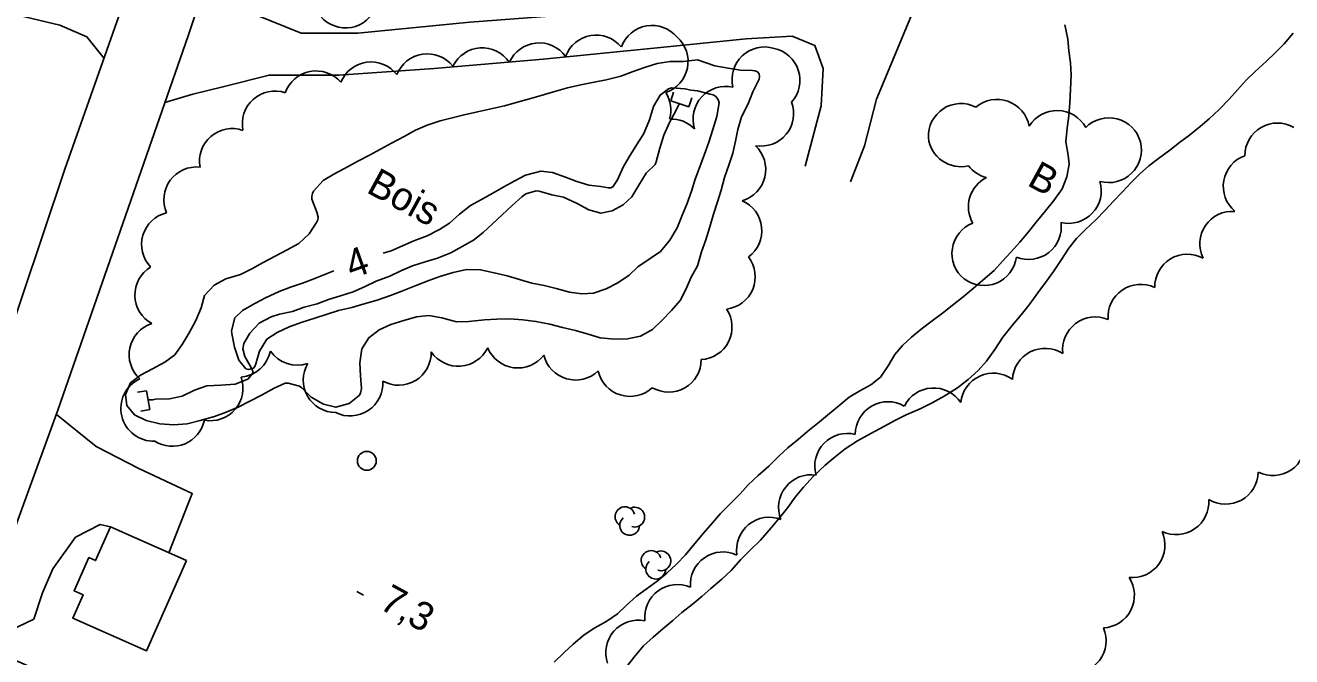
# Model space of a CAD drawing. Extents: x 219136 to 222520, y 5421589 to 5424530.
# Drawn here: x 220438.7 to 220572.9, y 5422953.1 to 5423020 of the extents above; entities that cross this region are included whole.
import ezdxf

# ---------------------------------------------------------------- set-up
doc = ezdxf.new("R2010")
doc.units = 0
for name, color, linetype in [('Level 19', 7, 'Continuous'), ('Level 2', 7, 'Continuous'), ('Level 21', 7, 'Continuous'), ('Level 26', 7, 'Continuous'), ('Level 3', 7, 'Continuous'), ('Level 31', 7, 'Continuous'), ('Level 36', 7, 'Continuous'), ('Level 4', 7, 'Continuous'), ('Level 44', 7, 'Continuous')]:
    doc.layers.add(name, color=color, linetype=linetype)

msp = doc.modelspace()

# ---------------------------------------------------------------- linework, layer by layer
at = {"layer": 'Level 19'}
for points in [[(220540.85, 5423054.5), (220542.86, 5423055.9), (220545.05, 5423054.9), (220547, 5423055.28), (220549.27, 5423056.52), (220551.79, 5423058.06), (220553, 5423058.73), (220558.86, 5423052.86), (220553.28, 5423050.52), (220548.87, 5423048.15), (220544.61, 5423044.17), (220541.11, 5423038.19), (220536.68, 5423029.77), (220533.63, 5423023.52), (220528.9, 5423012.18), (220527.64, 5423007.25), (220526.15, 5423003.44)], [(220457.87, 5423024.76), (220462.92, 5423021.21), (220467.93, 5423019.2), (220473.92, 5423019.2), (220485.81, 5423020.35), (220499.43, 5423021.39), (220509.79, 5423022.12), (220518.77, 5423023.19), (220524.32, 5423024.54), (220527.27, 5423026.02), (220530.21, 5423028.02), (220532.52, 5423030.82), (220534.5, 5423034.11), (220535.49, 5423037.26), (220536.04, 5423039.96), (220535.22, 5423041.82), (220531.81, 5423044.79), (220535.94, 5423048.99)], [(220447.02, 5423016.52), (220445.21, 5423018.82), (220442.34, 5423020.04), (220436.38, 5423021.44), (220430.89, 5423022.5), (220427.49, 5423022.86)], [(220521.36, 5423005.1), (220523.06, 5423011.49), (220523.27, 5423015.46), (220522.38, 5423017.87), (220519.97, 5423018.88), (220515.1, 5423018.58), (220505.67, 5423017.64), (220493.56, 5423016.43), (220482.02, 5423015.44), (220471.9, 5423014.73), (220464.51, 5423014.75), (220459.62, 5423013.49), (220456.43, 5423012.72), (220453.48, 5423011.84)], [(220441.97, 5422978.75), (220441.97, 5422978.75), (220446.19, 5422975.36), (220450.72, 5422973), (220456.37, 5422970.37), (220453.9, 5422964.08)], [(220447.7, 5422966.82), (220446.62, 5422967.06), (220444.01, 5422965.73), (220441.58, 5422962.38), (220440.51, 5422959.82), (220439.56, 5422957.04), (220436.98, 5422955.8), (220434.73, 5422954.86), (220435.39, 5422953.58), (220438.23, 5422952.4), (220450.02, 5422947.09), (220454.18, 5422944.5), (220456.75, 5422940.92)]]:
    msp.add_lwpolyline(points, dxfattribs=at)
at = {"layer": 'Level 2'}
for points in [[(220548.88, 5423020.08), (220549.21, 5423018.57), (220549.32, 5423017.31), (220549.5, 5423016.04), (220549.57, 5423014.76), (220549.5, 5423013.24), (220549.41, 5423011.82), (220549.3, 5423010.44), (220549.13, 5423009.12), (220548.98, 5423007.68), (220549.25, 5423006.27), (220549.34, 5423005.29), (220549.08, 5423003.96), (220548.6, 5423002.69), (220547.72, 5423001.43), (220546.83, 5423000.33), (220545.86, 5422999.13), (220545.02, 5422998.12), (220544.13, 5422997.02), (220543.15, 5422995.98), (220542.28, 5422995.01), (220541.39, 5422994.01), (220540.18, 5422992.98), (220539.16, 5422992.1), (220538.11, 5422991.21), (220536.95, 5422990.3), (220535.93, 5422989.51), (220534.83, 5422988.67), (220533.67, 5422987.79), (220532.63, 5422986.94), (220531.68, 5422986.06), (220530.87, 5422985.1), (220530.14, 5422983.89), (220529.34, 5422982.69), (220528.33, 5422981.89), (220527.15, 5422981.25), (220526.01, 5422980.58), (220524.92, 5422979.68), (220523.92, 5422978.85), (220522.86, 5422977.98), (220521.63, 5422976.99), (220520.64, 5422976.14), (220519.53, 5422975.21), (220518.55, 5422974.34), (220517.49, 5422973.27), (220516.38, 5422972.29), (220515.32, 5422971.28), (220514.46, 5422970.33), (220513.46, 5422969.34), (220512.38, 5422968.24), (220511.52, 5422967.25), (220510.58, 5422966.14), (220509.66, 5422965.07)], [(220573.09, 5423019.2), (220572.13, 5423018.05), (220571.23, 5423017.14), (220570.24, 5423016.2), (220569.08, 5423015.14), (220568.13, 5423014.24), (220567.18, 5423013.2), (220566.3, 5423012.2), (220565.26, 5423011.08), (220564.2, 5423010.1), (220563.24, 5423009.3), (220562.09, 5423008.37), (220561.04, 5423007.58), (220560, 5423006.79)], [(220509.93, 5423016.37), (220508.47, 5423016.19), (220507.03, 5423016.18), (220505.67, 5423015.99), (220504.32, 5423015.56), (220503.12, 5423015.12), (220501.82, 5423014.63), (220500.24, 5423014.25), (220498.99, 5423013.98), (220497.58, 5423013.73), (220496.17, 5423013.4), (220494.66, 5423012.97), (220493.35, 5423012.59), (220492.12, 5423012.24), (220490.84, 5423011.86), (220489.46, 5423011.47), (220487.9, 5423011.13), (220486.63, 5423010.86), (220485.2, 5423010.54), (220483.93, 5423010.2), (220482.67, 5423009.88), (220481.27, 5423009.44), (220480.05, 5423008.9), (220478.83, 5423008.24), (220477.5, 5423007.53), (220476.34, 5423006.9), (220475.17, 5423006.27), (220474, 5423005.65), (220472.89, 5423005.05), (220471.39, 5423004.23), (220470.26, 5423003.55), (220469.23, 5423002.44), (220469.13, 5423002.2), (220469.06, 5423001.89), (220469.06, 5423001.59), (220469.58, 5423000.2), (220469.73, 5422999.66), (220469.69, 5422999.39), (220469.56, 5422999.1), (220468.76, 5422997.92), (220467.66, 5422996.89), (220466.43, 5422996.2), (220465.15, 5422995.54), (220463.88, 5422994.85), (220462.69, 5422994.21), (220461.49, 5422993.59), (220459.94, 5422993.12), (220458.7, 5422992.45), (220457.68, 5422991.38), (220457.31, 5422990.06), (220456.76, 5422988.71), (220456.03, 5422987.39), (220455.3, 5422986.18), (220454.52, 5422985.07), (220453.46, 5422984.29), (220452.15, 5422983.58), (220450.9, 5422982.91), (220449.83, 5422982.11), (220449.28, 5422980.85), (220449.45, 5422979.69), (220450.25, 5422978.7), (220451.5, 5422978.1), (220452.92, 5422977.76), (220454.41, 5422977.64), (220455.82, 5422977.76)], [(220494.3, 5422988.31), (220495.63, 5422987.97), (220496.99, 5422987.65), (220498.33, 5422987.26), (220499.61, 5422986.89), (220501.14, 5422986.73), (220502.51, 5422986.77), (220503.89, 5422987.07), (220505.16, 5422987.77), (220506.17, 5422988.71), (220507.17, 5422989.79), (220508.09, 5422990.82), (220508.69, 5422992), (220509.25, 5422993.32), (220509.95, 5422994.51), (220510.35, 5422996), (220510.82, 5422997.27), (220511.24, 5422998.65), (220511.63, 5423000), (220512.07, 5423001.31), (220512.45, 5423002.53), (220512.8, 5423003.87), (220513.26, 5423005.2), (220513.68, 5423006.47), (220513.96, 5423007.72), (220514.23, 5423008.98), (220514.61, 5423010.31), (220515.32, 5423011.68), (220515.82, 5423012.98), (220516.48, 5423014.33), (220516.52, 5423014.6), (220516.47, 5423014.88), (220516.3, 5423015.08), (220516.07, 5423015.19), (220515.77, 5423015.23), (220514.51, 5423015.28), (220513.19, 5423015.49), (220511.77, 5423015.74), (220509.93, 5423016.37)], [(220474.6, 5422990.49), (220475.99, 5422990.87), (220477.4, 5422991.35), (220478.6, 5422991.81), (220480.02, 5422992.4), (220481.44, 5422992.97), (220482.62, 5422993.37), (220484.04, 5422993.81), (220485.45, 5422994.12), (220486.94, 5422994.09), (220488.39, 5422993.77), (220489.76, 5422993.47), (220491.05, 5422993.07), (220492.38, 5422992.68), (220493.67, 5422992.41), (220494.97, 5422992.11), (220496.37, 5422991.73), (220497.67, 5422991.55), (220498.93, 5422991.6), (220500.26, 5422992.06), (220501.48, 5422992.72), (220502.69, 5422993.53), (220503.6, 5422994.41), (220504.8, 5422995.23), (220506, 5422996.04), (220507.02, 5422997.23), (220507.77, 5422998.56), (220508.28, 5422999.79), (220508.81, 5423001.06), (220509.3, 5423002.44), (220509.69, 5423003.69), (220510.19, 5423005.03), (220510.68, 5423006.36), (220511.13, 5423007.64), (220511.57, 5423008.98), (220512, 5423010.35), (220512.24, 5423011.81), (220512.17, 5423012.05), (220512.03, 5423012.3), (220511.85, 5423012.5), (220511.6, 5423012.64), (220511.27, 5423012.71), (220509.93, 5423013.08), (220509.24, 5423013.16), (220508.62, 5423013.29)], [(220508.62, 5423013.29), (220507.17, 5423013.39), (220506.88, 5423013.28), (220505.99, 5423012.62), (220505.26, 5423011.4), (220504.86, 5423010.01), (220504.25, 5423008.56), (220503.51, 5423007.37), (220502.71, 5423006.08), (220502.07, 5423004.99), (220501.47, 5423003.64), (220500.98, 5423002.9), (220500.74, 5423002.8), (220500.47, 5423002.78), (220499.68, 5423002.93), (220498.43, 5423003.08), (220497.15, 5423003.46), (220495.94, 5423003.92), (220494.57, 5423004.43), (220493.32, 5423004.54), (220491.71, 5423004.12), (220490.58, 5423003.54), (220489.41, 5423002.91), (220488.25, 5423002.23), (220487.04, 5423001.56), (220485.87, 5423000.91), (220484.7, 5422999.99), (220483.66, 5422999.05), (220482.6, 5422998.35), (220481.28, 5422997.71), (220479.86, 5422997.16), (220478.68, 5422996.64), (220477.45, 5422996.12), (220476.63, 5422995.84)], [(220560, 5423006.79), (220558.82, 5423005.89), (220557.79, 5423005.12), (220556.8, 5423004.22), (220555.91, 5423003.34), (220555, 5423002.38), (220554.05, 5423001.36), (220553.15, 5423000.41), (220552.12, 5422999.37), (220551.06, 5422998.36), (220550.13, 5422997.42), (220549.32, 5422996.4), (220548.53, 5422995.2), (220547.69, 5422993.92), (220546.94, 5422992.88), (220546.02, 5422991.65), (220545.09, 5422990.37), (220544.26, 5422989.32), (220543.3, 5422988.2), (220542.31, 5422986.93), (220541.48, 5422985.64), (220540.58, 5422984.39), (220539.7, 5422983.4), (220538.64, 5422982.45), (220537.49, 5422981.57), (220536.09, 5422980.68), (220534.81, 5422979.99), (220533.54, 5422979.36), (220532.07, 5422978.71), (220530.93, 5422978.14), (220529.69, 5422977.47), (220528.31, 5422976.73), (220526.89, 5422975.95), (220525.58, 5422975.1), (220524.53, 5422974.27), (220523.48, 5422973.37), (220522.22, 5422972.21), (220521.16, 5422971.05), (220520.31, 5422969.96), (220519.5, 5422968.89), (220518.63, 5422967.79), (220517.76, 5422966.73), (220516.63, 5422965.43), (220515.54, 5422964.36), (220514.54, 5422963.38), (220513.5, 5422962.2), (220512.53, 5422961.28), (220511.37, 5422960.29), (220510.42, 5422959.47), (220509.36, 5422958.59), (220508.29, 5422957.74), (220507.31, 5422956.9), (220506.28, 5422956), (220505.24, 5422955.13), (220504.21, 5422954.2), (220503.32, 5422953.13), (220502.42, 5422951.99)], [(220471.37, 5422993.97), (220470.69, 5422993.69), (220469.36, 5422993.17), (220468.06, 5422992.69), (220466.78, 5422992.25), (220465.6, 5422991.79), (220464.13, 5422991.12), (220463.01, 5422990.53), (220461.69, 5422989.78), (220460.9, 5422988.99), (220460.54, 5422987.61), (220460.57, 5422987.35), (220460.85, 5422985.89), (220461.32, 5422984.51), (220462.06, 5422983.59), (220462.33, 5422983.53), (220462.85, 5422983.65), (220463.01, 5422983.85), (220463.11, 5422984.13), (220463.51, 5422985.47), (220464.28, 5422986.73), (220465.38, 5422987.43), (220466.65, 5422988.04), (220468.03, 5422988.55), (220469.36, 5422988.98), (220470.67, 5422989.39), (220471.89, 5422989.76), (220473.28, 5422990.1), (220474.6, 5422990.49)], [(220455.82, 5422977.76), (220457.22, 5422978.1), (220458.73, 5422978.53), (220459.97, 5422978.98), (220461.25, 5422979.53), (220462.49, 5422980.15), (220463.78, 5422980.84), (220465.04, 5422981.52), (220466.24, 5422982.05), (220466.54, 5422982.06), (220467.76, 5422981.75), (220468, 5422981.58), (220468.99, 5422980.6), (220470.3, 5422979.83), (220471.58, 5422979.52), (220473, 5422979.92), (220474.08, 5422980.75), (220474.22, 5422980.99), (220474.32, 5422981.49), (220474.2, 5422982.83), (220474.15, 5422984.23), (220474.34, 5422985.72), (220475.09, 5422986.89), (220476.2, 5422987.73), (220477.43, 5422988.3), (220478.82, 5422988.72), (220480.15, 5422989.09), (220481.47, 5422989.24), (220482.83, 5422989), (220484.4, 5422988.57), (220485.71, 5422988.61), (220487.35, 5422988.78), (220488.67, 5422988.86), (220490.04, 5422988.88), (220491.42, 5422988.78), (220492.81, 5422988.61), (220494.3, 5422988.31)], [(220509.66, 5422965.07), (220508.65, 5422963.87), (220507.72, 5422962.88), (220506.68, 5422961.9), (220505.67, 5422961.08), (220504.48, 5422960.2), (220503.46, 5422959.47), (220502.39, 5422958.48), (220501.46, 5422957.6), (220500.34, 5422956.81), (220499.06, 5422956.11), (220497.91, 5422955.38), (220496.77, 5422954.4), (220495.8, 5422953.51), (220494.73, 5422952.49)]]:
    msp.add_lwpolyline(points, dxfattribs=at)
at = {"layer": 'Level 21'}
for points in [[(220303.35, 5422809.47), (220317.69, 5422821.46), (220333.13, 5422834.51), (220347.88, 5422847.83), (220361.14, 5422860.26), (220375.63, 5422874.62), (220388.02, 5422886.53), (220395.56, 5422895.24), (220402.34, 5422905.04), (220407.87, 5422914.19), (220413.54, 5422926.07), (220419.08, 5422939.59), (220424.53, 5422953.53), (220430.13, 5422968.55), (220436.05, 5422984.4), (220442.88, 5423004.77), (220450.09, 5423025.24), (220457.58, 5423048.18), (220464.79, 5423070.53), (220473.03, 5423095.21), (220481.65, 5423119.29), (220490.29, 5423144.63), (220498.03, 5423166.39)], [(220595.78, 5423142.32), (220587.48, 5423142.64), (220578.53, 5423142.66), (220562.37, 5423143.22), (220541.52, 5423144.77), (220523.65, 5423145.87), (220511.93, 5423146.79), (220506.04, 5423146.14), (220502.22, 5423144.49), (220498.38, 5423141.58), (220495.91, 5423137.1), (220483.71, 5423103.12), (220471.88, 5423067.02), (220455.93, 5423018.9), (220442.13, 5422979.2), (220434.81, 5422959.19)]]:
    msp.add_lwpolyline(points, dxfattribs=at)
at = {"layer": 'Level 26'}
for p, q in [((220507.1, 5423012), (220507.4, 5423012.95)), ((220509.02, 5423011.39), (220507.1, 5423012)), ((220509.02, 5423011.39), (220509.33, 5423012.34)), ((220451.53, 5422981.27), (220450.55, 5422981.1)), ((220451.53, 5422981.27), (220451.89, 5422979.29)), ((220451.89, 5422979.29), (220450.91, 5422979.11))]:
    msp.add_line(p, q, dxfattribs=at)
at = {"layer": 'Level 3'}
msp.add_line((220473.83, 5422959.97), (220474.52, 5422959.59), dxfattribs=at)
at = {"layer": 'Level 31'}
msp.add_lwpolyline([(220455.77, 5422963.26), (220451.53, 5422953.68), (220443.7, 5422957.13), (220444.8, 5422959.62), (220443.85, 5422960.04), (220445.41, 5422963.57), (220446.12, 5422963.25), (220447.7, 5422966.82)], close=True, dxfattribs=at)
at = {"layer": 'Level 36'}
msp.add_circle((220474.88, 5422973.83), 1, dxfattribs=at)
at = {"layer": 'Level 4'}
msp.add_lwpolyline([(220451.71, 5422980.29), (220452.2, 5422980.31), (220452.47, 5422980.36), (220453.95, 5422980.39), (220455.32, 5422980.68), (220456.61, 5422981.31), (220457.93, 5422981.8), (220459.42, 5422981.84), (220460.93, 5422981.95), (220462.26, 5422982.48), (220462.84, 5422983.15), (220462.77, 5422983.41), (220462.64, 5422983.65), (220461.94, 5422984.9), (220461.72, 5422985.7), (220461.84, 5422986.26), (220462.46, 5422987.38), (220463.47, 5422988.42), (220464.74, 5422989.12), (220465.61, 5422989.39), (220467, 5422989.68), (220468.23, 5422990.14), (220469.6, 5422990.48), (220470.82, 5422990.93), (220472.09, 5422991.33), (220473.42, 5422991.74), (220474.62, 5422992.29), (220475.87, 5422992.89), (220477.32, 5422993.43), (220478.49, 5422993.98), (220479.72, 5422994.52), (220481.07, 5422994.95), (220482.39, 5422995.31), (220483.77, 5422995.89), (220484.98, 5422996.56), (220486.18, 5422997.24), (220487.23, 5422998.04), (220488.19, 5422998.97), (220489.24, 5422999.94), (220490.28, 5423000.9), (220491.31, 5423001.85), (220491.74, 5423002.15), (220492.83, 5423002.48), (220493.15, 5423002.43), (220494.51, 5423002.04), (220495.74, 5423001.81), (220497.19, 5423001.14), (220498.42, 5423000.46), (220499.68, 5423000.11), (220500.9, 5423000.36), (220502.06, 5423000.98), (220502.98, 5423001.83), (220503.73, 5423003.08), (220504.51, 5423004.36), (220505.45, 5423005.28), (220505.57, 5423005.53), (220505.93, 5423007), (220506.38, 5423008.36), (220506.97, 5423009.7), (220507.64, 5423010.94), (220508.01, 5423011.71), (220508.01, 5423011.71)], dxfattribs=at)
at = {"layer": 'Level 44'}
for centre, radius, start, end in [((220472.62, 5423023.21), 3.46, 205.3567, 325.3567), ((220505.12, 5423016.55), 3.46, 39.77, 159.77), ((220493.15, 5423014.7), 3.46, 35.8997, 155.8998), ((220499.2, 5423015.53), 3.46, 39.7364, 159.7364), ((220505.48, 5423016.18), 3.46, 288.369, 48.369), ((220481.29, 5423013.54), 3.46, 38.5746, 158.5746), ((220487.12, 5423014.18), 3.46, 34.015, 154.015), ((220517.06, 5423014.27), 3.46, 73.3124, 193.3124), ((220517.34, 5423014.19), 3.46, 318.072, 78.072), ((220469.49, 5423011.73), 3.46, 40.6148, 160.6148), ((220475.33, 5423012.68), 3.46, 37.7966, 157.7966), ((220465.14, 5423009.59), 3.46, 71.6978, 191.6978), ((220503.65, 5423011.02), 3.46, 344.3902, 32.5828), ((220512.93, 5423010.09), 3.46, 77.3479, 197.3479), ((220516.67, 5423010.67), 3.46, 260.461, 20.461), ((220537.87, 5423008.27), 3.46, 62.9291, 182.9291), ((220541.69, 5423008.71), 3.46, 10.2859, 130.2859), ((220507.15, 5423006.63), 3.46, 44.3902, 92.5828), ((220548.06, 5423007.53), 3.46, 28.6756, 148.6756), ((220553.56, 5423006.75), 3.46, 15.2995, 135.2995), ((220460.6, 5423005.62), 3.46, 70.6431, 190.6431), ((220571.43, 5423006.2), 3.46, 60.0729, 180.0729), ((220513.71, 5423004.74), 3.46, 286.4367, 46.4367), ((220537.85, 5423008.49), 3.46, 186.6212, 283.5729), ((220553.54, 5423006.8), 3.46, 254.4735, 14.4735), ((220569.14, 5423002.94), 3.46, 109.841, 229.841), ((220456.82, 5423001.54), 3.46, 83.793, 203.793), ((220541.4, 5423007.24), 3.46, 217.7683, 256.2248), ((220542.12, 5423000.78), 3.46, 116.3917, 209.9345), ((220549.29, 5423002.48), 3.46, 256.4145, 16.4145), ((220513.3, 5422998.24), 3.46, 306.4612, 66.4612), ((220454.46, 5422996.78), 3.46, 103.5638, 223.5638), ((220540.38, 5422995.82), 3.46, 111.2827, 231.2827), ((220545.05, 5422998.65), 3.46, 247.8284, 7.8284), ((220566.66, 5422996.84), 3.46, 85.9206, 205.9206), ((220512.6, 5422993.36), 3.46, 277.1903, 37.1903), ((220540.31, 5422995.88), 3.46, 232.7486, 352.7486), ((220561.88, 5422992.29), 3.46, 61.2645, 181.2645), ((220453.75, 5422991.42), 3.46, 121.1842, 241.1842), ((220556.92, 5422989.09), 3.46, 64.3854, 184.3854), ((220510.14, 5422988.02), 3.46, 273.337, 33.337), ((220453.14, 5422985.09), 3.46, 107.8233, 227.8233), ((220552.11, 5422985.63), 3.46, 66.9598, 186.9598), ((220484.58, 5422987.32), 3.46, 214.1134, 334.1134), ((220490.89, 5422987.14), 3.46, 202.6075, 322.6075), ((220546.79, 5422982.3), 3.46, 57.1273, 177.1273), ((220461.27, 5422986.16), 3.46, 274.691, 348.5017), ((220467.51, 5422987.44), 3.46, 214.691, 288.5017), ((220478.25, 5422985.31), 3.46, 241.0669, 1.0669), ((220497.01, 5422985.86), 3.46, 193.7265, 313.7265), ((220506.88, 5422984.58), 3.46, 239.8041, 359.8041), ((220471.6, 5422982.41), 3.46, 149.7156, 269.7156), ((220502.78, 5422984.12), 3.46, 192.8526, 312.8526), ((220541.3, 5422979.67), 3.46, 54.1971, 174.1971), ((220452.26, 5422979.38), 3.46, 114.7329, 272.4114), ((220458.29, 5422981.54), 3.46, 259.6452, 19.6452), ((220473.11, 5422982.05), 3.46, 243.7904, 3.7904), ((220534.97, 5422978.1), 3.46, 33.6453, 153.6453), ((220530.13, 5422976.64), 3.46, 59.9304, 179.9304), ((220454.27, 5422978.83), 3.46, 237.3799, 348.3006), ((220525.83, 5422973.28), 3.46, 75.9634, 195.9634), ((220570.93, 5422975.73), 3.46, 243.7922, 3.7922), ((220522, 5422968.9), 3.46, 81.6439, 201.6439), ((220565.93, 5422972.69), 3.46, 238.9139, 358.9139), ((220560.69, 5422969.46), 3.46, 244.4608, 4.4608), ((220502.25, 5422967.9), 1.05, 14.9746, 237.6589), ((220503.29, 5422967.86), 1.05, 252.1531, 117.8417), ((220502.74, 5422966.98), 1.05, 130.3069, 357.764), ((220517.54, 5422964.39), 3.46, 69.1092, 189.1092), ((220556.04, 5422964.9), 3.46, 264.328, 24.328), ((220505.02, 5422963.26), 1.05, 14.9746, 237.6589), ((220506.06, 5422963.22), 1.05, 252.1531, 117.8417), ((220512.64, 5422960.71), 3.46, 64.7749, 184.7749), ((220505.51, 5422962.34), 1.05, 130.3069, 357.764), ((220552.8, 5422959.56), 3.46, 273.141, 33.141), ((220507.8, 5422957.25), 3.46, 66.2633, 186.2633), ((220503.67, 5422953.47), 3.46, 78.6697, 198.6697), ((220549.8, 5422954.76), 3.46, 262.7852, 22.7852)]:
    msp.add_arc(centre, radius, start, end, dxfattribs=at)

# ---------------------------------------------------------------- texts
at = {"layer": 'Level 2'}
msp.add_text('4', height=3, rotation=19.8077, dxfattribs=at).set_placement((220473.27, 5422993.11))
at = {"layer": 'Level 3'}
msp.add_text('7,3', height=3, rotation=331.383, dxfattribs=at).set_placement((220476.06, 5422958.23))
at = {"layer": 'Level 44'}
for s, p in [('Bois', (220474.71, 5423002.37)), ('B', (220544.76, 5423003.12))]:
    msp.add_text(s, height=3, rotation=331.3547, dxfattribs=at).set_placement(p)

doc.saveas('drawing.dxf')
